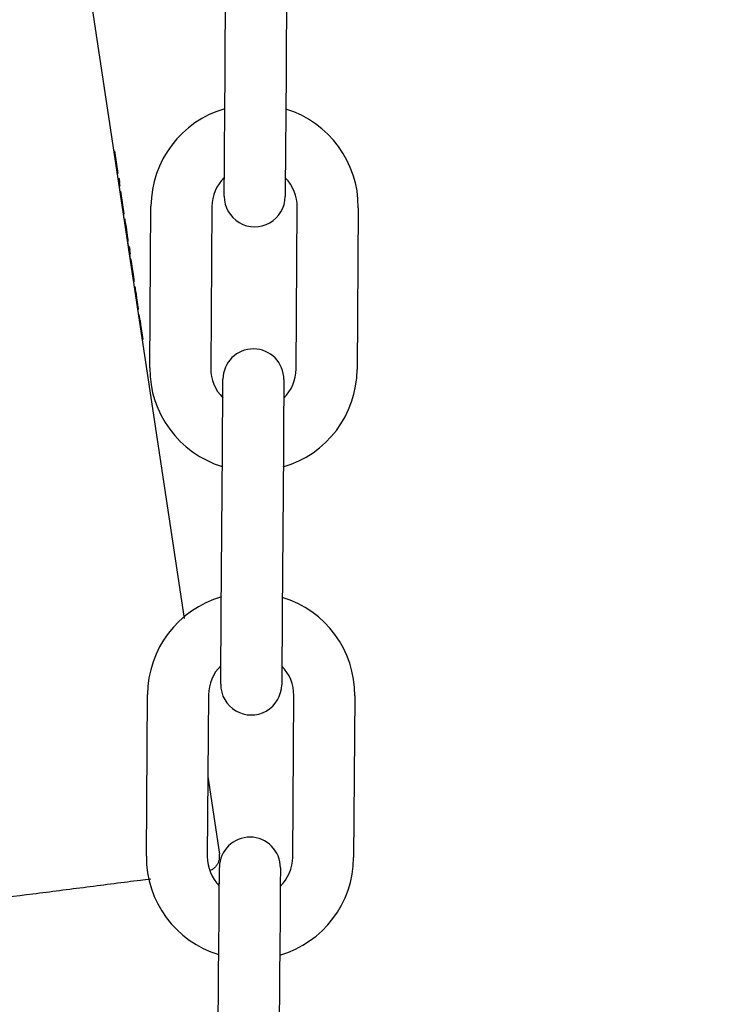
# Model space of a CAD drawing. Header units: inches. Extents: x 170 to 312, y 215 to 248.
# Tile 538 of 656: x 284.2646 to 284.3568, y 243.5207 to 243.6478. Entities that reach past the tile are written whole.
import ezdxf

# ---------------------------------------------------------------- set-up
doc = ezdxf.new("R2010")
doc.units = ezdxf.units.IN
doc.header["$LTSCALE"] = 0.25
doc.header["$MEASUREMENT"] = 0
doc.layers.add('ANNOTATIONS', color=1, linetype='Continuous')
doc.layers.add('MOTOR RH', color=7, linetype='Continuous')
doc.styles.add('ARIAL', font='arial.ttf', dxfattribs={"height": 0.09375})
doc.dimstyles.new('STANDARD$0', dxfattribs={"dimtxt": 0.09375, "dimasz": 0.09375, "dimexe": 0.03125, "dimexo": 0.046875, "dimgap": 0.09, "dimtad": 0, "dimtih": 1, "dimtoh": 1, "dimdec": 4, "dimzin": 0, "dimdsep": 46, "dimtxsty": 'ARIAL', "dimcen": 0.09, "dimadec": 0, "dimazin": 0, "dimtfac": 1, "dimtdec": 4, "dimtofl": 0, "dimtmove": 0, "dimatfit": 1, "dimfxl": 1, "dimtolj": 1, "dimtzin": 0, "dimarcsym": 0})

# ---------------------------------------------------------------- blocks, each defined once
blk = doc.blocks.new('*D63')
at = {"layer": 'ANNOTATIONS', "color": 0, "lineweight": -2, "transparency": 16777216}
for p, q in [((283.9428635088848, 244.1250466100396), (285.788826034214, 244.1250466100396)), ((285.757576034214, 244.0312966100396), (285.757576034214, 242.3316655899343)), ((285.757576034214, 240.1971744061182), (285.757576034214, 241.8968054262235)), ((285.0270509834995, 240.1034244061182), (285.788826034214, 240.1034244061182))]:
    blk.add_line(p, q, dxfattribs=at)
at = {"layer": 'ANNOTATIONS', "color": 0, "transparency": 16777216}
for points in [[(285.741951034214, 244.0312966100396), (285.773201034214, 244.0312966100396), (285.757576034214, 244.1250466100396)], [(285.741951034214, 240.1971744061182), (285.773201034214, 240.1971744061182), (285.757576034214, 240.1034244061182)]]:
    blk.add_solid(points, dxfattribs=at)
at = {"layer": 'defpoints', "color": 0, "transparency": 16777216}
for p in [(283.8959885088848, 244.1250466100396), (284.9801759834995, 240.1034244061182), (285.757576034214, 240.1034244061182)]:
    blk.add_point(p, dxfattribs=at)
at = {"layer": 'ANNOTATIONS', "color": 0, "transparency": 16777216, "insert": (285.757576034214, 242.1142355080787), "char_height": 0.09375, "attachment_point": 5, "style": 'ARIAL'}
blk.add_mtext('\\A1;OPENING\\PHEIGHT', dxfattribs=at)
blk = doc.blocks.new('*D64')
at = {"layer": 'ANNOTATIONS', "color": 0, "lineweight": -2, "transparency": 16777216}
for p, q in [((283.9428635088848, 244.9610302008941), (286.4438146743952, 244.9610302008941)), ((286.4125646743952, 244.8672802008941), (286.4125646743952, 242.7496573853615)), ((286.4125646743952, 240.1971744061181), (286.4125646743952, 242.3147972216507)), ((285.9473951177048, 240.1034244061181), (286.4438146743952, 240.1034244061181))]:
    blk.add_line(p, q, dxfattribs=at)
at = {"layer": 'ANNOTATIONS', "color": 0, "transparency": 16777216}
for points in [[(286.3969396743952, 244.8672802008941), (286.4281896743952, 244.8672802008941), (286.4125646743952, 244.9610302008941)], [(286.3969396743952, 240.1971744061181), (286.4281896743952, 240.1971744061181), (286.4125646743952, 240.1034244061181)]]:
    blk.add_solid(points, dxfattribs=at)
at = {"layer": 'defpoints', "color": 0, "transparency": 16777216}
for p in [(283.8959885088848, 244.9610302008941), (285.9005201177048, 240.1034244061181), (286.4125646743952, 240.1034244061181)]:
    blk.add_point(p, dxfattribs=at)
at = {"layer": 'ANNOTATIONS', "color": 0, "transparency": 16777216, "insert": (286.4125646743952, 242.532227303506), "char_height": 0.09375, "attachment_point": 5, "style": 'ARIAL'}
blk.add_mtext('\\A1;TOTAL\\PHEIGHT', dxfattribs=at)

msp = doc.modelspace()

# ---------------------------------------------------------------- linework, layer by layer
at = {"layer": 'MOTOR RH'}
for p, q in [((284.2661927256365, 243.7004718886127), (284.2857907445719, 243.5705112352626)), ((284.29103671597, 243.6342853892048), (284.2911847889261, 243.6551507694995)), ((284.2990585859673, 243.655094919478), (284.2989105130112, 243.6342295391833)), ((284.2768056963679, 243.6308480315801), (284.2768027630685, 243.6308475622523)), ((284.2768058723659, 243.6308470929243), (284.2768056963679, 243.6308480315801)), ((284.2768555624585, 243.630854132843), (284.2768482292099, 243.6308531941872)), ((284.2772945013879, 243.6279344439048), (284.2768555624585, 243.630854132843)), ((284.2773920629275, 243.6272853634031), (284.2773230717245, 243.6272769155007)), ((284.2773920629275, 243.6272853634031), (284.2774652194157, 243.6267986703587)), ((284.2774081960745, 243.6267902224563), (284.2774914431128, 243.6263063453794)), ((284.277511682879, 243.6258956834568), (284.2774464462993, 243.6262993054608)), ((284.2775492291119, 243.6256516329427), (284.277511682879, 243.6258956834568)), ((284.277586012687, 243.6256567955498), (284.2775830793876, 243.6256567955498)), ((284.2775862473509, 243.6256558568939), (284.277586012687, 243.6256567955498)), ((284.2776359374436, 243.6256633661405), (284.277628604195, 243.6256624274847)), ((284.2780748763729, 243.6227432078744), (284.2776359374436, 243.6256633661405)), ((284.2780008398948, 243.6226512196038), (284.2779889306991, 243.6227305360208)), ((284.2813646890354, 243.6028573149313), (284.2815127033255, 243.623722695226)), ((284.2893865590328, 243.6236668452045), (284.2892384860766, 243.6028014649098)), ((284.3002618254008, 243.6027230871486), (284.3004098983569, 243.6235884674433)), ((284.3082836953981, 243.6235326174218), (284.308135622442, 243.6026672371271)), ((284.278031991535, 243.6223245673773), (284.2780008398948, 243.6226512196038)), ((284.278068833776, 243.6220795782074), (284.278031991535, 243.6223245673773)), ((284.2781562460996, 243.622092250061), (284.2781503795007, 243.6220917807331)), ((284.2781728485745, 243.6220119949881), (284.2781562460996, 243.622092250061)), ((284.278201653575, 243.6218500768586), (284.2781728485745, 243.6220119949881)), ((284.2782411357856, 243.6216074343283), (284.278201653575, 243.6218500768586)), ((284.2782928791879, 243.6212831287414), (284.2782411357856, 243.6216074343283)), ((284.2783430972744, 243.6209588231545), (284.2782928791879, 243.6212831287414)), ((284.278440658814, 243.6203102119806), (284.2783430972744, 243.6209588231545)), ((284.2784879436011, 243.6199854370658), (284.278440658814, 243.6203102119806)), ((284.2784830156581, 243.619155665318), (284.2785250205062, 243.6189153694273)), ((284.2785337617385, 243.6196606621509), (284.2784879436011, 243.6199854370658)), ((284.2785250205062, 243.6189153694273), (284.2785782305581, 243.6185915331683)), ((284.2785674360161, 243.6194170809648), (284.2785337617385, 243.6196606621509)), ((284.2785873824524, 243.6192542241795), (284.2785674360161, 243.6194170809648)), ((284.278595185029, 243.6191725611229), (284.2785873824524, 243.6192542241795)), ((284.2785782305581, 243.6185915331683), (284.2785908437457, 243.6185094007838)), ((284.2787088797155, 243.6185258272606), (284.2786399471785, 243.6185169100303)), ((284.2787088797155, 243.6185258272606), (284.2787820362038, 243.6180391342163)), ((284.2787250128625, 243.618030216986), (284.2788082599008, 243.6175463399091)), ((284.278738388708, 243.617536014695), (284.2788359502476, 243.6168869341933)), ((284.2789248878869, 243.6169000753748), (284.2789116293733, 243.6168981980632)), ((284.2789443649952, 243.6168198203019), (284.2789248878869, 243.6169000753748)), ((284.2789609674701, 243.6167390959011), (284.2789443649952, 243.6168198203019)), ((284.2789912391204, 243.6165776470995), (284.2789609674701, 243.6167390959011)), ((284.2790322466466, 243.6163350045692), (284.2789912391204, 243.6165776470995)), ((284.2790976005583, 243.6159299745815), (284.2790322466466, 243.6163350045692)), ((284.2791722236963, 243.6154432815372), (284.2790976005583, 243.6159299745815)), ((284.2792439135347, 243.6149565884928), (284.2791722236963, 243.6154432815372)), ((284.2793004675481, 243.6145506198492), (284.2792439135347, 243.6149565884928)), ((284.2793326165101, 243.6143065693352), (284.2793004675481, 243.6145506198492)), ((284.2793511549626, 243.6141437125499), (284.2793326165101, 243.6143065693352)), ((284.2793589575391, 243.6140620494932), (284.2793511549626, 243.6141437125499)), ((284.2793638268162, 243.6139799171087), (284.2793589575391, 243.6140620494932)), ((284.2794613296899, 243.6133313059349), (284.2794481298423, 243.6133294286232)), ((284.2794808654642, 243.613251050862), (284.2794613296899, 243.6133313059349)), ((284.279497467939, 243.6131703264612), (284.2794808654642, 243.613251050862)), ((284.2795277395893, 243.6130088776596), (284.279497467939, 243.6131703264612)), ((284.2795686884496, 243.6127662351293), (284.2795277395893, 243.6130088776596)), ((284.2796340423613, 243.6123612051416), (284.2795686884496, 243.6127662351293)), ((284.2797086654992, 243.6118745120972), (284.2796340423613, 243.6123612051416)), ((284.2797803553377, 243.6113878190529), (284.2797086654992, 243.6118745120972)), ((284.2798369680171, 243.6109818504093), (284.2797803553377, 243.6113878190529)), ((284.2798691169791, 243.6107377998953), (284.2798369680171, 243.6109818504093)), ((284.2798876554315, 243.6105749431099), (284.2798691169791, 243.6107377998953)), ((284.2798954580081, 243.6104932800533), (284.2798876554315, 243.6105749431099)), ((284.2799002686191, 243.6104111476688), (284.2798954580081, 243.6104932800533)), ((284.2800051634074, 243.6097630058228), (284.2799963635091, 243.609762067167)), ((284.2801270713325, 243.6089520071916), (284.2800051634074, 243.6097630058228)), ((284.2801476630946, 243.608954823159), (284.2801270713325, 243.6089520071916)), ((284.2802208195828, 243.6084681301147), (284.2801476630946, 243.608954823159)), ((284.2804928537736, 243.6065190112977), (284.2802003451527, 243.6084648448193)), ((284.290590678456, 243.5712870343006), (284.2907386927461, 243.5921524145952)), ((284.2986125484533, 243.5920965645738), (284.2984644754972, 243.5712311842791)), ((284.2809185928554, 243.5398584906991), (284.2810666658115, 243.5607243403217)), ((284.2889404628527, 243.5606684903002), (284.2887923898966, 243.5398026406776)), ((284.2998157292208, 243.5397247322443), (284.2999638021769, 243.560590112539)), ((284.3078375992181, 243.5605342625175), (284.307689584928, 243.5396688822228)), ((284.2888656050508, 243.5501208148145), (284.2903759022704, 243.5401053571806)), ((284.2902702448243, 243.5400983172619), (284.2903759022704, 243.5401053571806)), ((284.290144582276, 243.5082886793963), (284.2902926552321, 243.5291540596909)), ((284.2981664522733, 243.5290982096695), (284.2980183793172, 243.5082328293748))]:
    msp.add_line(p, q, dxfattribs=at)
at = {"layer": 'MOTOR RH', "flags": 128}
for points in [[(284.2909821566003, 243.6265926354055), (284.2909903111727, 243.6277434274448), (284.2910002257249, 243.6291453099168), (284.2910116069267, 243.6307447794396), (284.2910239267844, 243.6324803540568), (284.29103671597, 243.6342853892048)], [(284.2989105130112, 243.6342295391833), (284.2988977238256, 243.6324245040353), (284.2988854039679, 243.6306889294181), (284.2988740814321, 243.6290894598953), (284.2988641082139, 243.6276875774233), (284.2988559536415, 243.626536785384)], [(284.2909711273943, 243.6250400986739), (284.2909723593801, 243.6252114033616), (284.2909760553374, 243.6257379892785), (284.2909821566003, 243.6265926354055), (284.2909880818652, 243.6274317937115)], [(284.2988619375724, 243.62737594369), (284.2988559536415, 243.626536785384), (284.2988499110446, 243.625682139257), (284.2988461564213, 243.6251555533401), (284.2988448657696, 243.6249776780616)], [(284.2909710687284, 243.6250335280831), (284.2909723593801, 243.6252114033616)], [(284.290787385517, 243.5990130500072), (284.2907933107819, 243.5998451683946), (284.2907993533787, 243.6007002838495), (284.290803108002, 243.6012264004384), (284.2908043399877, 243.6014042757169)], [(284.2986781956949, 243.6013484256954), (284.2986769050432, 243.601170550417), (284.2986731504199, 243.6006439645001), (284.2986671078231, 243.5997893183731), (284.2986612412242, 243.5989590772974)], [(284.2907386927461, 243.5921524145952), (284.2907515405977, 243.5939574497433), (284.2907638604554, 243.5956930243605), (284.2907751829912, 243.5972924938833), (284.2907851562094, 243.5986943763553), (284.2907933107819, 243.5998451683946)], [(284.2986671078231, 243.5997893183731), (284.2986589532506, 243.5986385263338), (284.2986489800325, 243.5972366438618), (284.2986376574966, 243.595637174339), (284.2986253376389, 243.5939015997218), (284.2986125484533, 243.5920965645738)], [(284.2905360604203, 243.5635942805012), (284.2905442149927, 243.5647450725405), (284.2905541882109, 243.5661469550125), (284.2905655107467, 243.5677464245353), (284.2905778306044, 243.5694819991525), (284.290590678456, 243.5712870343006)], [(284.2984644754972, 243.5712311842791), (284.2984516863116, 243.569426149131), (284.2984393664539, 243.5676905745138), (284.2984279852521, 243.566091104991), (284.2984180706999, 243.564689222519), (284.2984098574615, 243.5635384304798)], [(284.2905250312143, 243.5620417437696), (284.2905262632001, 243.5622130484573), (284.2905300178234, 243.5627396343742), (284.2905360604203, 243.5635942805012), (284.2905420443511, 243.5644334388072)], [(284.2984158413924, 243.5643775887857), (284.2984098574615, 243.5635384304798), (284.2984038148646, 243.5626837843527), (284.2984000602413, 243.5621571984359), (284.2983988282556, 243.5619793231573)], [(284.2905250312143, 243.5620351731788), (284.2905262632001, 243.5622130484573)], [(284.2903412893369, 243.5360146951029), (284.2903472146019, 243.5368468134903), (284.2903533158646, 243.5377014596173), (284.290357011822, 243.5382280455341), (284.2903583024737, 243.5384059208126)], [(284.298232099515, 243.5383500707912), (284.2982308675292, 243.5381721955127), (284.2982271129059, 243.5376456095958), (284.298221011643, 243.5367909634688), (284.2982151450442, 243.5359607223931)], [(284.2902926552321, 243.5291540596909), (284.2903054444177, 243.530959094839), (284.2903177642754, 243.5326946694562), (284.2903290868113, 243.534294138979), (284.2903390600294, 243.535696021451), (284.2903472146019, 243.5368468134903)], [(284.298221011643, 243.5367909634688), (284.2982128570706, 243.5356401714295), (284.2982029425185, 243.5342382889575), (284.2981915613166, 243.5326388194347), (284.2981792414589, 243.5309032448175), (284.2981664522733, 243.5290982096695)]]:
    msp.add_lwpolyline(points, dxfattribs=at)
at = {"layer": 'MOTOR RH'}
for centre, radius, start, end in [((284.294701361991, 243.6236291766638), 0.01318897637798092, 106.067562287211, 179.5934504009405), ((284.2950950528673, 243.6236263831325), 0.01318897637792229, 359.5934504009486, 73.11933850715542), ((284.294701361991, 243.6236291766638), 0.005314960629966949, 134.3175321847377, 179.5934504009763), ((284.2950950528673, 243.6236263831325), 0.005314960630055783, 359.5934504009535, 44.86853724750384), ((284.2949079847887, 243.6250056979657), 0.003937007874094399, 179.5934504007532, 359.5934688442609), ((284.2947412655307, 243.6013763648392), 0.003937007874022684, 359.5934504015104, 179.5934313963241), ((284.2945533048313, 243.602763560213), 0.01318897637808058, 179.5934504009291, 253.1236354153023), ((284.2945533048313, 243.602763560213), 0.005314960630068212, 179.5934504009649, 224.8829269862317), ((284.2949469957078, 243.6027607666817), 0.01318897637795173, 286.0718592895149, 359.5934504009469), ((284.2949469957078, 243.6027607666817), 0.005314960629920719, 314.3327568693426, 359.5934504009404), ((284.2942552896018, 243.5606307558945), 0.01318897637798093, 106.067562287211, 179.5934504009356), ((284.2946489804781, 243.5606279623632), 0.01318897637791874, 359.5934504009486, 73.11933850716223), ((284.2942552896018, 243.5606307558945), 0.005314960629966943, 134.3183635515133, 179.5934504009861), ((284.2946489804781, 243.5606279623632), 0.005314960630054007, 359.5934504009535, 44.86796339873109), ((284.2944619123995, 243.5620072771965), 0.003937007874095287, 179.5934504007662, 359.5934688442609), ((284.2942951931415, 243.53837794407), 0.003937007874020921, 359.5934504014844, 179.5934313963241), ((284.2941072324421, 243.5397651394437), 0.01318897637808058, 179.5934504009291, 253.1236354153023), ((284.2941072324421, 243.5397651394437), 0.005314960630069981, 179.5934504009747, 224.8829269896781), ((284.2945009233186, 243.5397623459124), 0.01318897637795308, 286.0718592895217, 359.5934504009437), ((284.2945009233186, 243.5397623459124), 0.005314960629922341, 314.3327568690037, 359.5934504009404)]:
    msp.add_arc(centre, radius, start, end, dxfattribs=at)
for points, knots in [([(284.2903236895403, 243.5401419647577), (284.2903397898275, 243.5398874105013), (284.290364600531, 243.5394951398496), (284.2901916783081, 243.5389909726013), (284.2899848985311, 243.5386288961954), (284.2897021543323, 243.5383269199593), (284.289414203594, 243.5380943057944), (284.2891981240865, 243.5380346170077), (284.2891134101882, 243.538011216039)], [0, 0, 0, 0, 0.2824938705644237, 0.4353258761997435, 0.5916820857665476, 0.7482668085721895, 0.9013080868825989, 0.9999999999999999, 0.9999999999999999, 0.9999999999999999, 0.9999999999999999]), ([(284.2596937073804, 243.5341594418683), (284.2618581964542, 243.5344357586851), (284.2661870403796, 243.5349883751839), (284.2732070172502, 243.5358841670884), (284.2784443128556, 243.5365538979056), (284.28104286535, 243.5368851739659), (284.2814892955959, 243.5369420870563)], [0, 0, 0, 0, 0.3117881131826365, 0.6235568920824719, 0.9353272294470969, 0.9999999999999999, 0.9999999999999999, 0.9999999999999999, 0.9999999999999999])]:
    msp.add_open_spline(points, degree=3, knots=knots, dxfattribs=at)

# ---------------------------------------------------------------- dimensions: what is measured, and where the dimension line sits
at = {"layer": 'ANNOTATIONS'}
for base, p1, p2, text, picture, middle in [((286.4125646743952, 240.1034244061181), (283.8959885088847, 244.961030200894), (285.9005201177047, 240.103424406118), 'TOTAL\\PHEIGHT', '*D64', (286.4125646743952, 242.532227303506)), ((285.757576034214, 240.1034244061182), (283.8959885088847, 244.1250466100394), (284.9801759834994, 240.1034244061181), 'OPENING\\PHEIGHT', '*D63', (285.757576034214, 242.1142355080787))]:
    dim = msp.add_linear_dim(base=base, p1=p1, p2=p2, angle=90, text=text, dimstyle='STANDARD$0', dxfattribs=at)
    dim.commit()
    dim.dimension.update_dxf_attribs({"geometry": picture, "text_midpoint": middle})

doc.saveas('drawing.dxf')
